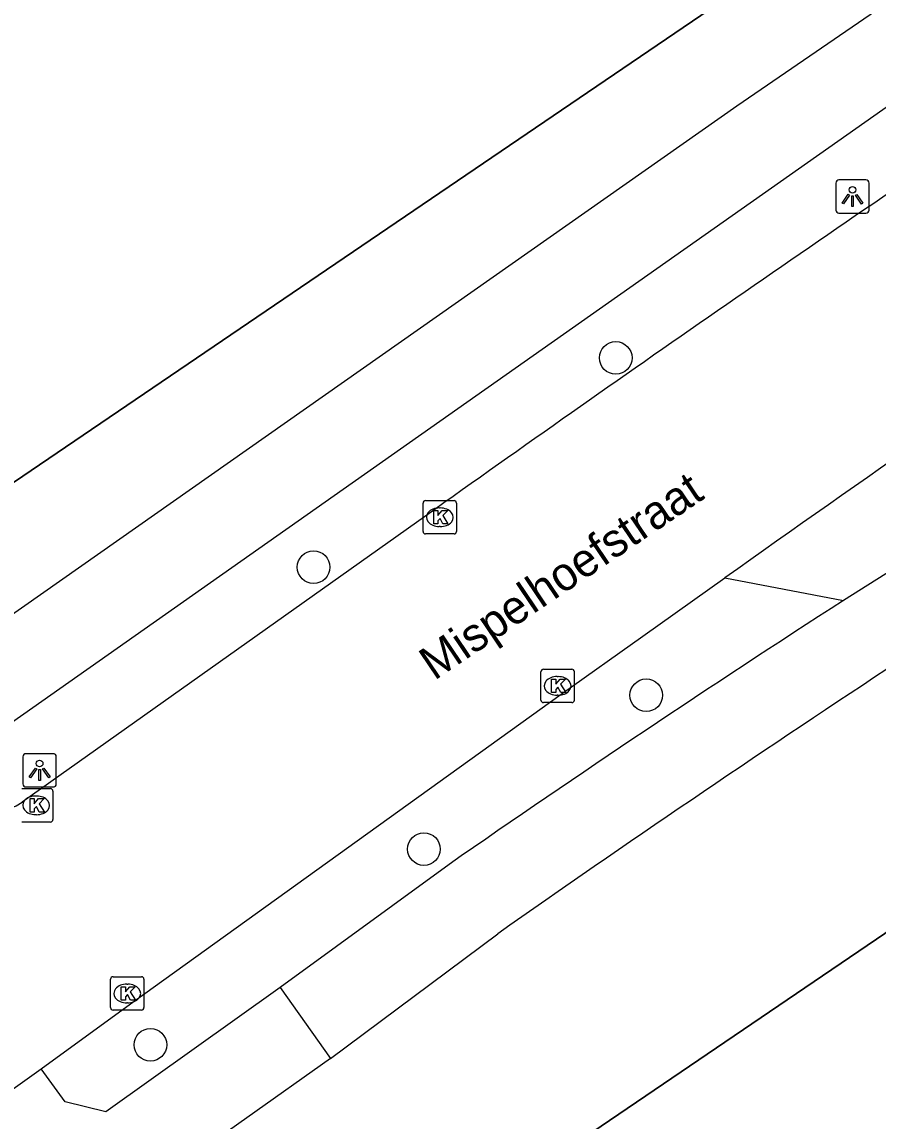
# Model space of a CAD drawing. Extents: x 156141 to 158132, y 385651 to 388399.
# Drawn here: x 157116.5 to 157142.15, y 387382.11 to 387415.04 of the extents above; entities that cross this region are included whole.
import ezdxf

# ---------------------------------------------------------------- set-up
doc = ezdxf.new("R2010")
doc.units = 0
for name, color, linetype in [('IMGEO_Berm_groen', 7, 'Continuous'), ('IMGEO_Boom', 7, 'Continuous'), ('IMGEO_Fietspad_gesloten', 7, 'Continuous'), ('IMGEO_Fietspad_open', 7, 'Continuous'), ('IMGEO_Hek', 7, 'Continuous'), ('IMGEO_Kolk', 7, 'Continuous'), ('IMGEO_Lichtpunt', 7, 'Continuous'), ('IMGEO_Openbare_ruimte_label', 7, 'Continuous'), ('IMGEO_Rijbaan_lokaal_gesloten', 7, 'Continuous'), ('IMGEO_Rijbaan_lokaal_open', 7, 'Continuous')]:
    doc.layers.add(name, color=color, linetype=linetype)

msp = doc.modelspace()

# ---------------------------------------------------------------- linework, layer by layer
at = {"layer": 'IMGEO_Berm_groen'}
for points in [[(157173.099, 387439.906), (157140.228, 387417.558), (157109.727, 387396.821), (157104.61, 387404.362), (157081.998, 387438.485), (157056.661, 387472.844), (157055.53, 387474.398), (157049.642, 387482.487), (157044.774, 387489.292)], [(157146.086, 387390.271), (157113.082, 387367.853)]]:
    msp.add_lwpolyline(points, dxfattribs=at)
at = {"layer": 'IMGEO_Boom'}
for centre in [(157134.288, 387404.978), (157125.237, 387398.708), (157135.203, 387394.869), (157128.543, 387390.261), (157120.349, 387384.396)]:
    msp.add_circle(centre, 0.489, dxfattribs=at)
at = {"layer": 'IMGEO_Fietspad_gesloten'}
for points in [[(157112.026, 387394.361), (157137.912, 387412.533), (157148.821, 387420.011), (157174.885, 387437.202)], [(157113.657, 387392.275), (157145.187, 387414.455)], [(157129.298, 387389.802), (157124.239, 387386.111)], [(157125.747, 387383.99), (157130.752, 387387.725)], [(157124.239, 387386.111), (157125.747, 387383.99)]]:
    msp.add_lwpolyline(points, dxfattribs=at)
for centre, radius, start, end in [((157368.775, 387044.879), 419.906, 122.83174, 124.77192), ((157415.636, 386981.222), 496.39, 123.39592, 125.02339)]:
    msp.add_arc(centre, radius, start, end, dxfattribs=at)
at = {"layer": 'IMGEO_Fietspad_open'}
for points in [[(157124.239, 387386.111), (157119.011, 387382.386), (157117.793, 387382.686), (157117.079, 387383.674)], [(157125.747, 387383.99), (157113.203, 387375.099)]]:
    msp.add_lwpolyline(points, dxfattribs=at)
at = {"layer": 'IMGEO_Hek'}
for points in [[(157109.727, 387396.821), (157140.228, 387417.558)], [(157113.082, 387367.853), (157146.086, 387390.271)]]:
    msp.add_lwpolyline(points, dxfattribs=at)
at = {"layer": 'IMGEO_Kolk'}
for p, q in [((157128.593, 387400.702), (157129.445, 387400.702)), ((157128.518, 387399.776), (157128.518, 387400.628)), ((157129.006, 387400.482), (157129.031, 387400.482)), ((157129.519, 387400.628), (157129.519, 387399.776)), ((157129.445, 387399.702), (157128.593, 387399.702)), ((157129.029, 387399.922), (157129.004, 387399.922)), ((157132.047, 387394.723), (157132.047, 387395.575)), ((157132.122, 387395.649), (157132.974, 387395.649)), ((157132.535, 387395.429), (157132.56, 387395.429)), ((157133.048, 387395.575), (157133.048, 387394.723)), ((157132.558, 387394.869), (157132.533, 387394.869)), ((157132.974, 387394.649), (157132.122, 387394.649)), ((157116.503, 387392.071), (157117.355, 387392.071)), ((157116.916, 387391.851), (157116.941, 387391.851)), ((157117.429, 387391.997), (157117.429, 387391.145)), ((157116.939, 387391.291), (157116.914, 387391.291)), ((157117.355, 387391.071), (157116.503, 387391.071)), ((157119.156, 387385.509), (157119.156, 387386.361)), ((157119.231, 387386.435), (157120.083, 387386.435)), ((157119.644, 387386.215), (157119.669, 387386.215)), ((157120.157, 387386.361), (157120.157, 387385.509)), ((157119.667, 387385.655), (157119.642, 387385.655)), ((157120.083, 387385.435), (157119.231, 387385.435))]:
    msp.add_line(p, q, dxfattribs=at)
for points in [[(157128.593, 387400.702), (157129.445, 387400.702)], [(157128.518, 387399.776), (157128.518, 387400.628)], [(157128.839, 387400.402), (157128.962, 387400.402), (157128.962, 387400.251), (157129.092, 387400.402), (157129.256, 387400.402), (157129.11, 387400.251), (157129.263, 387400.002), (157129.111, 387400.002), (157129.026, 387400.166), (157128.962, 387400.099), (157128.962, 387400.002), (157128.839, 387400.002), (157128.839, 387400.402)], [(157129.519, 387400.628), (157129.519, 387399.776)], [(157129.445, 387399.702), (157128.593, 387399.702)], [(157132.047, 387394.723), (157132.047, 387395.575)], [(157132.122, 387395.649), (157132.974, 387395.649)], [(157133.048, 387395.575), (157133.048, 387394.723)], [(157132.368, 387395.349), (157132.491, 387395.349), (157132.491, 387395.198), (157132.621, 387395.349), (157132.785, 387395.349), (157132.639, 387395.198), (157132.792, 387394.949), (157132.64, 387394.949), (157132.555, 387395.113), (157132.491, 387395.046), (157132.491, 387394.949), (157132.368, 387394.949), (157132.368, 387395.349)], [(157132.974, 387394.649), (157132.122, 387394.649)], [(157116.503, 387392.071), (157117.355, 387392.071)], [(157116.749, 387391.771), (157116.872, 387391.771), (157116.872, 387391.62), (157117.002, 387391.771), (157117.166, 387391.771), (157117.02, 387391.62), (157117.173, 387391.371), (157117.021, 387391.371), (157116.936, 387391.535), (157116.872, 387391.468), (157116.872, 387391.371), (157116.749, 387391.371), (157116.749, 387391.771)], [(157117.429, 387391.997), (157117.429, 387391.145)], [(157117.355, 387391.071), (157116.503, 387391.071)], [(157119.156, 387385.509), (157119.156, 387386.361)], [(157119.231, 387386.435), (157120.083, 387386.435)], [(157120.157, 387386.361), (157120.157, 387385.509)], [(157119.477, 387386.135), (157119.6, 387386.135), (157119.6, 387385.984), (157119.73, 387386.135), (157119.894, 387386.135), (157119.748, 387385.984), (157119.901, 387385.735), (157119.749, 387385.735), (157119.664, 387385.899), (157119.6, 387385.832), (157119.6, 387385.735), (157119.477, 387385.735), (157119.477, 387386.135)], [(157120.083, 387385.435), (157119.231, 387385.435)]]:
    msp.add_lwpolyline(points, dxfattribs=at)
for centre, start, end in [((157128.595, 387400.626), 91.552, 178.448), ((157128.595, 387400.626), 91.552, 178.448), ((157129.443, 387400.626), 1.552, 88.448), ((157129.443, 387400.626), 1.552, 88.448), ((157128.595, 387399.778), 181.552, 268.448), ((157128.595, 387399.778), 181.552, 268.448), ((157129.443, 387399.778), 271.552, 358.448), ((157129.443, 387399.778), 271.552, 358.448), ((157132.124, 387395.573), 91.552, 178.448), ((157132.124, 387395.573), 91.552, 178.448), ((157132.972, 387395.573), 1.552, 88.448), ((157132.972, 387395.573), 1.552, 88.448), ((157132.124, 387394.725), 181.552, 268.448), ((157132.124, 387394.725), 181.552, 268.448), ((157132.972, 387394.725), 271.552, 358.448), ((157132.972, 387394.725), 271.552, 358.448), ((157117.353, 387391.995), 1.552, 88.448), ((157117.353, 387391.995), 1.552, 88.448), ((157117.353, 387391.147), 271.552, 358.448), ((157117.353, 387391.147), 271.552, 358.448), ((157119.233, 387386.359), 91.552, 178.448), ((157119.233, 387386.359), 91.552, 178.448), ((157120.081, 387386.359), 1.552, 88.448), ((157120.081, 387386.359), 1.552, 88.448), ((157119.233, 387385.511), 181.552, 268.448), ((157119.233, 387385.511), 181.552, 268.448), ((157120.081, 387385.511), 271.552, 358.448), ((157120.081, 387385.511), 271.552, 358.448)]:
    msp.add_arc(centre, 0.0765, start, end, dxfattribs=at)
for centre, major_axis, ratio, start_param, end_param in [((157129.005, 387400.202), (-0.387, 0.002), 0.722429, 4.712389, 7.853982), ((157129.03, 387400.202), (-0.39, 0.002), 0.717154, 1.570796, 4.712389), ((157132.534, 387395.149), (-0.387, 0.002), 0.722429, 4.712389, 7.853982), ((157132.559, 387395.149), (-0.39, 0.002), 0.717154, 1.570796, 4.712389), ((157116.915, 387391.571), (-0.387, 0.002), 0.722429, 4.712389, 7.853982), ((157116.94, 387391.571), (-0.39, 0.002), 0.717154, 1.570796, 4.712389), ((157119.643, 387385.935), (-0.387, 0.002), 0.722429, 4.712389, 7.853982), ((157119.668, 387385.935), (-0.39, 0.002), 0.717154, 1.570796, 4.712389)]:
    msp.add_ellipse(centre, major_axis=major_axis, ratio=ratio, start_param=start_param, end_param=end_param, dxfattribs=at)
at = {"layer": 'IMGEO_Lichtpunt'}
for p, q in [((157140.882, 387410.215), (157140.882, 387409.408)), ((157140.882, 387410.215), (157140.882, 387409.408)), ((157141.784, 387410.31), (157140.976, 387410.31)), ((157141.784, 387410.31), (157140.976, 387410.31)), ((157141.878, 387409.408), (157141.878, 387410.215)), ((157141.878, 387409.408), (157141.878, 387410.215)), ((157140.976, 387409.314), (157141.784, 387409.314)), ((157140.976, 387409.314), (157141.784, 387409.314)), ((157117.435, 387393.119), (157116.627, 387393.119)), ((157117.435, 387393.119), (157116.627, 387393.119)), ((157116.533, 387393.024), (157116.533, 387392.217)), ((157116.533, 387393.024), (157116.533, 387392.217)), ((157117.529, 387392.217), (157117.529, 387393.024)), ((157117.529, 387392.217), (157117.529, 387393.024)), ((157116.627, 387392.123), (157117.435, 387392.123)), ((157116.627, 387392.123), (157117.435, 387392.123))]:
    msp.add_line(p, q, dxfattribs=at)
for points in [[(157141.256, 387409.879), (157141.295, 387409.851), (157141.107, 387409.589), (157141.069, 387409.616), (157141.256, 387409.879)], [(157141.468, 387409.851), (157141.506, 387409.878), (157141.693, 387409.616), (157141.654, 387409.588), (157141.468, 387409.851)], [(157141.358, 387409.831), (157141.405, 387409.831), (157141.405, 387409.509), (157141.358, 387409.509), (157141.358, 387409.831)], [(157116.907, 387392.688), (157116.946, 387392.66), (157116.758, 387392.398), (157116.72, 387392.425), (157116.907, 387392.688)], [(157117.009, 387392.64), (157117.056, 387392.64), (157117.056, 387392.318), (157117.009, 387392.318), (157117.009, 387392.64)], [(157117.119, 387392.66), (157117.157, 387392.687), (157117.344, 387392.425), (157117.305, 387392.397), (157117.119, 387392.66)]]:
    msp.add_lwpolyline(points, dxfattribs=at)
for centre in [(157141.381, 387410.013), (157117.032, 387392.822)]:
    msp.add_circle(centre, 0.0994, dxfattribs=at)
for centre, start, end in [((157140.976, 387410.215), 90, 180), ((157140.976, 387410.215), 90, 180), ((157141.784, 387410.215), 0, 90), ((157141.784, 387410.215), 0, 90), ((157140.976, 387409.408), 180, 270), ((157140.976, 387409.408), 180, 270), ((157141.784, 387409.408), 270, 0), ((157141.784, 387409.408), 270, 360), ((157116.627, 387393.024), 90, 180), ((157116.627, 387393.024), 90, 180), ((157117.435, 387393.024), 0, 90), ((157117.435, 387393.024), 0, 90), ((157116.627, 387392.217), 180, 270), ((157116.627, 387392.217), 180, 270), ((157117.435, 387392.217), 270, 0), ((157117.435, 387392.217), 270, 360)]:
    msp.add_arc(centre, 0.0946, start, end, dxfattribs=at)
at = {"layer": 'IMGEO_Rijbaan_lokaal_gesloten'}
for points in [[(157128.872, 387400.439), (157116.51, 387391.661)], [(157117.079, 387383.674), (157119.864, 387385.702), (157132.657, 387394.897), (157135.103, 387396.644), (157137.554, 387398.385)], [(157114.658, 387381.956), (157117.079, 387383.674)]]:
    msp.add_lwpolyline(points, dxfattribs=at)
for centre, radius, start, end in [((157623.891, 386704.776), 853.81, 124.000889, 125.434866), ((157792.708, 386473.108), 1133.739, 124.532002, 125.300859), ((157115.396, 387393.422), 2.083, 213.3951, 302.3139)]:
    msp.add_arc(centre, radius, start, end, dxfattribs=at)
at = {"layer": 'IMGEO_Rijbaan_lokaal_open'}
for points in [[(157154.583, 387406.202), (157141.113, 387397.712)], [(157137.554, 387398.385), (157141.113, 387397.712)]]:
    msp.add_lwpolyline(points, dxfattribs=at)

# ---------------------------------------------------------------- texts
at = {"layer": 'IMGEO_Openbare_ruimte_label'}
msp.add_text('Mispelhoefstraat', height=1, rotation=34.0395, dxfattribs=at).set_placement((157128.854, 387395.295))

doc.saveas('drawing.dxf')
